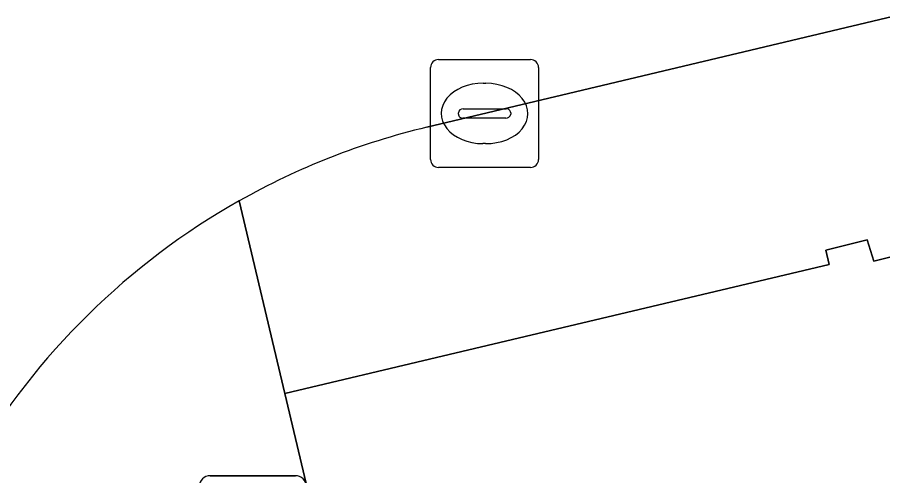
# Model space of a CAD drawing. Extents: x 158455 to 159797, y 387218 to 388672.
# Drawn here: x 159302.06 to 159310.08, y 388243.1 to 388247.35 of the extents above; entities that cross this region are included whole.
import ezdxf

# ---------------------------------------------------------------- set-up
doc = ezdxf.new("R2010")
doc.units = 0
for name, color, linetype in [('IMGEO_Afvalbak', 7, 'Continuous'), ('IMGEO_Kolk', 7, 'Continuous'), ('IMGEO_Pand', 7, 'Continuous'), ('IMGEO_Rijbaan_lokaal_open', 7, 'Continuous'), ('IMGEO_Voetpad_open', 7, 'Continuous')]:
    doc.layers.add(name, color=color, linetype=linetype)

msp = doc.modelspace()

# ---------------------------------------------------------------- linework, layer by layer
at = {"layer": 'IMGEO_Afvalbak'}
for p, q in [((159303.8471, 388243.1015), (159304.6369, 388243.1015)), ((159304.6369, 388243.1015), (159303.8471, 388243.1015))]:
    msp.add_line(p, q, dxfattribs=at)
for centre, start, end in [((159303.8471, 388243.0015), 90, 180), ((159303.8471, 388243.0015), 90, 180), ((159304.6369, 388243.0015), 0, 90), ((159304.6369, 388243.0015), 360, 90)]:
    msp.add_arc(centre, 0.1, start, end, dxfattribs=at)
at = {"layer": 'IMGEO_Kolk'}
for p, q in [((159305.9629, 388246.9605), (159306.8151, 388246.9605)), ((159305.8885, 388246.0339), (159305.8885, 388246.8861)), ((159306.8895, 388246.8861), (159306.8895, 388246.0339)), ((159306.3765, 388246.7397), (159306.4015, 388246.7397)), ((159306.19, 388246.5033), (159306.5879, 388246.5033)), ((159306.1469, 388246.4539), (159306.1469, 388246.4661)), ((159306.5845, 388246.4167), (159306.1866, 388246.4167)), ((159306.631, 388246.4661), (159306.631, 388246.4539)), ((159306.3985, 388246.1803), (159306.3736, 388246.1803)), ((159306.8151, 388245.9595), (159305.9629, 388245.9595))]:
    msp.add_line(p, q, dxfattribs=at)
for points in [[(159305.9629, 388246.9605), (159306.8151, 388246.9605)], [(159305.8885, 388246.0339), (159305.8885, 388246.8861)], [(159306.8895, 388246.8861), (159306.8895, 388246.0339)], [(159306.8151, 388245.9595), (159305.9629, 388245.9595)]]:
    msp.add_lwpolyline(points, dxfattribs=at)
for centre, radius, start, end in [((159305.965, 388246.884), 0.0765, 91.55205, 178.44795), ((159305.965, 388246.884), 0.0765, 91.55205, 178.44795), ((159306.813, 388246.884), 0.0765, 1.55205, 88.44795), ((159306.813, 388246.884), 0.0765, 1.55205, 88.44795), ((159306.1871, 388246.4631), 0.0403, 85.87752, 175.75265), ((159306.5924, 388246.4649), 0.0386, 1.73085, 96.63898), ((159306.1836, 388246.4532), 0.0366, 178.93798, 274.71019), ((159306.5884, 388246.4595), 0.043, 264.86636, 352.45326), ((159305.965, 388246.036), 0.0765, 181.55205, 268.44795), ((159305.965, 388246.036), 0.0765, 181.55205, 268.44795), ((159306.813, 388246.036), 0.0765, 271.55205, 358.44795), ((159306.813, 388246.036), 0.0765, 271.55205, 358.44795)]:
    msp.add_arc(centre, radius, start, end, dxfattribs=at)
for centre, major_axis, ratio, start_param, end_param in [((159306.375, 388246.46), (-0.3872, 0.002), 0.722429, 4.712389, 7.853982), ((159306.4, 388246.46), (-0.3901, 0.002), 0.717154, 1.570796, 4.712389)]:
    msp.add_ellipse(centre, major_axis=major_axis, ratio=ratio, start_param=start_param, end_param=end_param, dxfattribs=at)
at = {"layer": 'IMGEO_Pand'}
msp.add_lwpolyline([(159311.739, 388245.523), (159309.994, 388245.09), (159309.934, 388245.288), (159309.55, 388245.192), (159309.581, 388245.059), (159305.944, 388244.197), (159304.539, 388243.864), (159305.005, 388241.894), (159305.971, 388237.812), (159306.097, 388237.279)], dxfattribs=at)
at = {"layer": 'IMGEO_Rijbaan_lokaal_open'}
msp.add_lwpolyline([(159305.854, 388246.332), (159321.25, 388250), (159328.067, 388251.624), (159350.573, 388256.906)], dxfattribs=at)
for centre, radius, start, end in [((159307.3936, 388239.8578), 6.6548, 103.3767, 119.49632), ((159307.4058, 388239.8294), 6.6855, 119.46718, 149.6243)]:
    msp.add_arc(centre, radius, start, end, dxfattribs=at)
at = {"layer": 'IMGEO_Voetpad_open'}
for points in [[(159350.573, 388256.906), (159328.067, 388251.624), (159321.25, 388250), (159305.854, 388246.332)], [(159304.117, 388245.65), (159304.539, 388243.864), (159305.944, 388244.197), (159309.581, 388245.059), (159309.55, 388245.192), (159309.934, 388245.288), (159309.994, 388245.09), (159311.739, 388245.523), (159311.634, 388245.968), (159311.564, 388246.264)], [(159299.101, 388227.481), (159304.393, 388228.674), (159305.988, 388229.033), (159305.879, 388229.5), (159306.08, 388229.563), (159305.237, 388233.129), (159304.511, 388236.196), (159304.304, 388236.163), (159304.223, 388236.528), (159304.585, 388236.613), (159304.647, 388236.464), (159306.203, 388236.84), (159306.097, 388237.279), (159305.971, 388237.812), (159304.893, 388237.557), (159303.924, 388241.644), (159305.005, 388241.894), (159304.539, 388243.864), (159304.117, 388245.65)]]:
    msp.add_lwpolyline(points, dxfattribs=at)
for centre, radius, start, end in [((159307.3936, 388239.8578), 6.6548, 103.3767, 119.49632), ((159307.4058, 388239.8294), 6.6855, 119.46718, 149.6243)]:
    msp.add_arc(centre, radius, start, end, dxfattribs=at)

doc.saveas('drawing.dxf')
